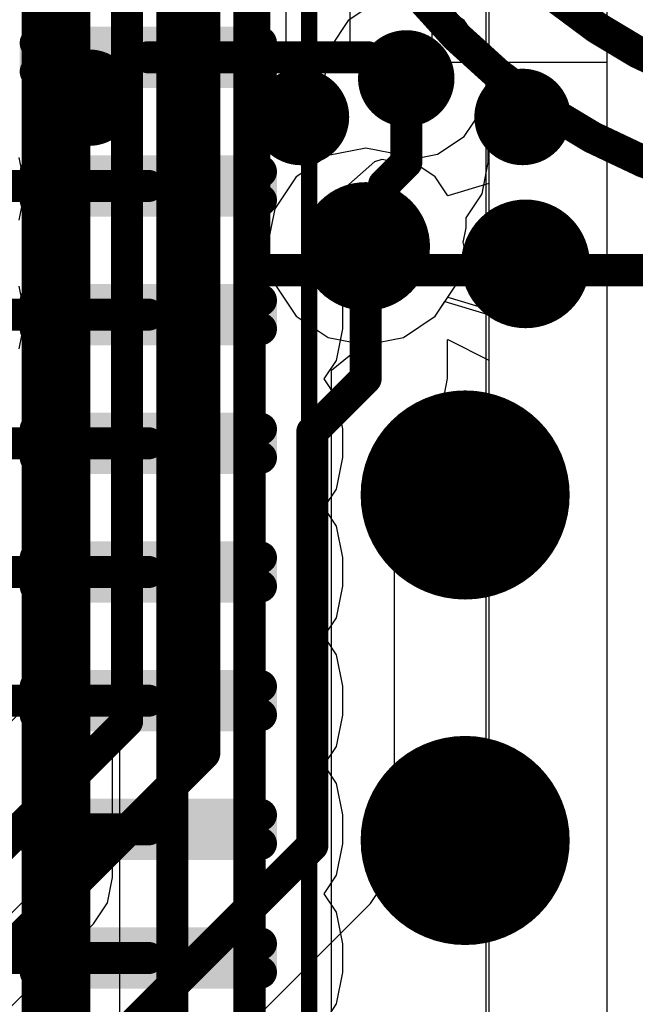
# Model space of a CAD drawing. Header units: millimetres. Extents: x -2 to 68, y -2 to 27.4.
# Tile 507 of 594: x 61.2 to 63.1, y 5.2 to 8.2. Entities that reach past the tile are written whole.
import ezdxf

# ---------------------------------------------------------------- set-up
doc = ezdxf.new("R2010")
doc.units = ezdxf.units.MM
for name, color, linetype in [('BottomLayer', 5, 'Continuous'), ('BottomPaste', 16, 'Continuous'), ('BottomSolder', 6, 'Continuous'), ('DrillGuide', 244, 'Continuous'), ('Mechanical10', 56, 'Continuous'), ('Mechanical13', 56, 'Continuous'), ('Mechanical15', 56, 'Continuous'), ('Mechanical6', 56, 'Continuous'), ('MidLayer1', 16, 'Continuous'), ('MidLayer2', 76, 'Continuous'), ('MidLayer3', 90, 'Continuous'), ('MidLayer4', 156, 'Continuous'), ('MidLayer5', 130, 'Continuous'), ('MidLayer6', 216, 'Continuous'), ('MidLayer7', 6, 'Continuous'), ('MidLayer8', 54, 'Continuous'), ('MultiLayer', 9, 'Continuous'), ('TopLayer', 1, 'Continuous'), ('ViaHoleLayer', 16, 'Continuous')]:
    doc.layers.add(name, color=color, linetype=linetype)

# ---------------------------------------------------------------- blocks, each defined once
blk = doc.blocks.new('U_FL_R_SMT_1_60__1_118')
at = {"layer": 'Mechanical13', "const_width": 0.100076}
for points in [[(1.800098, 0, 1), (-1.800098, 0, 1)], [(1.500124, 0, 1), (-1.500124, 0, 1)]]:
    blk.add_lwpolyline(points, format="xyb", close=True, dxfattribs=at)
at = {"layer": 'Mechanical15', "const_width": 0.100076}
for points in [[(1.89992, 1.999996), (-1.89992, 1.999996)], [(1.89992, 1.999996), (1.89992, -1.999996)]]:
    blk.add_lwpolyline(points, dxfattribs=at)
at = {"layer": 'Mechanical15', "const_width": 0.050038}
blk.add_lwpolyline([(1.874901, 1.999996, 1), (1.924939, 1.999996, 1)], format="xyb", close=True, dxfattribs=at)
blk.add_lwpolyline([(1.874901, 1.999996, 1), (1.924939, 1.999996, 1)], format="xyb", close=True, dxfattribs=at)
blk = doc.blocks.new('DF40C_80DP_0_4V_51__F_________1_B_291')
at = {"layer": 'BottomLayer', "const_width": 0.0504}
for points in [[(4.5302, 1.6396, 1), (4.5805, 1.6396, 1)], [(4.6195, 1.6396, 1), (4.6698, 1.6396, 1)], [(4.9302, 1.6396, 1), (4.9805, 1.6396, 1)], [(5.0195, 1.6396, 1), (5.0698, 1.6396, 1)], [(5.3302, 1.6396, 1), (5.3805, 1.6396, 1)], [(5.4195, 1.6396, 1), (5.4698, 1.6396, 1)], [(5.7302, 1.6396, 1), (5.7805, 1.6396, 1)], [(5.8195, 1.6396, 1), (5.8698, 1.6396, 1)], [(6.1302, 1.6396, 1), (6.1805, 1.6396, 1)], [(6.2195, 1.6396, 1), (6.2698, 1.6396, 1)], [(6.5302, 1.6396, 1), (6.5805, 1.6396, 1)], [(6.6195, 1.6396, 1), (6.6698, 1.6396, 1)], [(6.9302, 1.6396, 1), (6.9805, 1.6396, 1)], [(7.0195, 1.6396, 1), (7.0698, 1.6396, 1)], [(7.3302, 1.6396, 1), (7.3805, 1.6396, 1)], [(7.4195, 1.6396, 1), (7.4698, 1.6396, 1)], [(4.5302, 0.9404, 1), (4.5805, 0.9404, 1)], [(4.6195, 0.9404, 1), (4.6698, 0.9404, 1)], [(4.9302, 0.9404, 1), (4.9805, 0.9404, 1)], [(5.0195, 0.9404, 1), (5.0698, 0.9404, 1)], [(5.3302, 0.9404, 1), (5.3805, 0.9404, 1)], [(5.4195, 0.9404, 1), (5.4698, 0.9404, 1)], [(5.7302, 0.9404, 1), (5.7805, 0.9404, 1)], [(5.8195, 0.9404, 1), (5.8698, 0.9404, 1)], [(6.1302, 0.9404, 1), (6.1805, 0.9404, 1)], [(6.2195, 0.9404, 1), (6.2698, 0.9404, 1)], [(6.5302, 0.9404, 1), (6.5805, 0.9404, 1)], [(6.6195, 0.9404, 1), (6.6698, 0.9404, 1)], [(6.9302, 0.9404, 1), (6.9805, 0.9404, 1)], [(7.0195, 0.9404, 1), (7.0698, 0.9404, 1)], [(7.3302, 0.9404, 1), (7.3805, 0.9404, 1)], [(7.4195, 0.9404, 1), (7.4698, 0.9404, 1)]]:
    blk.add_lwpolyline(points, format="xyb", close=True, dxfattribs=at)
at = {"layer": 'BottomLayer'}
for points in [[(4.6446, 0.89), (4.6446, 1.69), (4.5554, 0.89), (4.5554, 1.69)], [(5.0446, 0.89), (5.0446, 1.69), (4.9554, 0.89), (4.9554, 1.69)], [(5.4446, 0.89), (5.4446, 1.69), (5.3554, 0.89), (5.3554, 1.69)], [(5.8446, 0.89), (5.8446, 1.69), (5.7554, 0.89), (5.7554, 1.69)], [(6.2446, 0.89), (6.2446, 1.69), (6.1554, 0.89), (6.1554, 1.69)], [(6.6447, 0.89), (6.6447, 1.69), (6.5554, 0.89), (6.5554, 1.69)], [(7.0446, 0.89), (7.0446, 1.69), (6.9554, 0.89), (6.9554, 1.69)], [(7.4446, 0.89), (7.4446, 1.69), (7.3554, 0.89), (7.3554, 1.69)], [(4.695, 0.9404), (4.695, 1.6396), (4.505, 0.9404), (4.505, 1.6396)], [(5.095, 0.9404), (5.095, 1.6396), (4.905, 0.9404), (4.905, 1.6396)], [(5.495, 0.9404), (5.495, 1.6396), (5.305, 0.9404), (5.305, 1.6396)], [(5.895, 0.9404), (5.895, 1.6396), (5.705, 0.9404), (5.705, 1.6396)], [(6.295, 0.9404), (6.295, 1.6396), (6.105, 0.9404), (6.105, 1.6396)], [(6.695, 0.9404), (6.695, 1.6396), (6.505, 0.9404), (6.505, 1.6396)], [(7.095, 0.9404), (7.095, 1.6396), (6.905, 0.9404), (6.905, 1.6396)], [(7.495, 0.9404), (7.495, 1.6396), (7.305, 0.9404), (7.305, 1.6396)]]:
    blk.add_solid(points, dxfattribs=at)
at = {"layer": 'BottomPaste', "const_width": 0.0504}
for points in [[(4.5302, 1.6396, 1), (4.5805, 1.6396, 1)], [(4.6195, 1.6396, 1), (4.6698, 1.6396, 1)], [(4.9302, 1.6396, 1), (4.9805, 1.6396, 1)], [(5.0195, 1.6396, 1), (5.0698, 1.6396, 1)], [(5.3302, 1.6396, 1), (5.3805, 1.6396, 1)], [(5.4195, 1.6396, 1), (5.4698, 1.6396, 1)], [(5.7302, 1.6396, 1), (5.7805, 1.6396, 1)], [(5.8195, 1.6396, 1), (5.8698, 1.6396, 1)], [(6.1302, 1.6396, 1), (6.1805, 1.6396, 1)], [(6.2195, 1.6396, 1), (6.2698, 1.6396, 1)], [(6.5302, 1.6396, 1), (6.5805, 1.6396, 1)], [(6.6195, 1.6396, 1), (6.6698, 1.6396, 1)], [(6.9302, 1.6396, 1), (6.9805, 1.6396, 1)], [(7.0195, 1.6396, 1), (7.0698, 1.6396, 1)], [(7.3302, 1.6396, 1), (7.3805, 1.6396, 1)], [(7.4195, 1.6396, 1), (7.4698, 1.6396, 1)], [(4.5302, 0.9404, 1), (4.5805, 0.9404, 1)], [(4.6195, 0.9404, 1), (4.6698, 0.9404, 1)], [(4.9302, 0.9404, 1), (4.9805, 0.9404, 1)], [(5.0195, 0.9404, 1), (5.0698, 0.9404, 1)], [(5.3302, 0.9404, 1), (5.3805, 0.9404, 1)], [(5.4195, 0.9404, 1), (5.4698, 0.9404, 1)], [(5.7302, 0.9404, 1), (5.7805, 0.9404, 1)], [(5.8195, 0.9404, 1), (5.8698, 0.9404, 1)], [(6.1302, 0.9404, 1), (6.1805, 0.9404, 1)], [(6.2195, 0.9404, 1), (6.2698, 0.9404, 1)], [(6.5302, 0.9404, 1), (6.5805, 0.9404, 1)], [(6.6195, 0.9404, 1), (6.6698, 0.9404, 1)], [(6.9302, 0.9404, 1), (6.9805, 0.9404, 1)], [(7.0195, 0.9404, 1), (7.0698, 0.9404, 1)], [(7.3302, 0.9404, 1), (7.3805, 0.9404, 1)], [(7.4195, 0.9404, 1), (7.4698, 0.9404, 1)]]:
    blk.add_lwpolyline(points, format="xyb", close=True, dxfattribs=at)
at = {"layer": 'BottomPaste'}
for points in [[(4.6446, 0.89), (4.6446, 1.69), (4.5554, 0.89), (4.5554, 1.69)], [(5.0446, 0.89), (5.0446, 1.69), (4.9554, 0.89), (4.9554, 1.69)], [(5.4446, 0.89), (5.4446, 1.69), (5.3554, 0.89), (5.3554, 1.69)], [(5.8446, 0.89), (5.8446, 1.69), (5.7554, 0.89), (5.7554, 1.69)], [(6.2446, 0.89), (6.2446, 1.69), (6.1554, 0.89), (6.1554, 1.69)], [(6.6447, 0.89), (6.6447, 1.69), (6.5554, 0.89), (6.5554, 1.69)], [(7.0446, 0.89), (7.0446, 1.69), (6.9554, 0.89), (6.9554, 1.69)], [(7.4446, 0.89), (7.4446, 1.69), (7.3554, 0.89), (7.3554, 1.69)], [(4.695, 0.9404), (4.695, 1.6396), (4.505, 0.9404), (4.505, 1.6396)], [(5.095, 0.9404), (5.095, 1.6396), (4.905, 0.9404), (4.905, 1.6396)], [(5.495, 0.9404), (5.495, 1.6396), (5.305, 0.9404), (5.305, 1.6396)], [(5.895, 0.9404), (5.895, 1.6396), (5.705, 0.9404), (5.705, 1.6396)], [(6.295, 0.9404), (6.295, 1.6396), (6.105, 0.9404), (6.105, 1.6396)], [(6.695, 0.9404), (6.695, 1.6396), (6.505, 0.9404), (6.505, 1.6396)], [(7.095, 0.9404), (7.095, 1.6396), (6.905, 0.9404), (6.905, 1.6396)], [(7.495, 0.9404), (7.495, 1.6396), (7.305, 0.9404), (7.305, 1.6396)]]:
    blk.add_solid(points, dxfattribs=at)
at = {"layer": 'BottomSolder', "const_width": 0.0504}
for points in [[(4.5302, 1.6396, 1), (4.5805, 1.6396, 1)], [(4.6195, 1.6396, 1), (4.6698, 1.6396, 1)], [(4.9302, 1.6396, 1), (4.9805, 1.6396, 1)], [(5.0195, 1.6396, 1), (5.0698, 1.6396, 1)], [(5.3302, 1.6396, 1), (5.3805, 1.6396, 1)], [(5.4195, 1.6396, 1), (5.4698, 1.6396, 1)], [(5.7302, 1.6396, 1), (5.7805, 1.6396, 1)], [(5.8195, 1.6396, 1), (5.8698, 1.6396, 1)], [(6.1302, 1.6396, 1), (6.1805, 1.6396, 1)], [(6.2195, 1.6396, 1), (6.2698, 1.6396, 1)], [(6.5302, 1.6396, 1), (6.5805, 1.6396, 1)], [(6.6195, 1.6396, 1), (6.6698, 1.6396, 1)], [(6.9302, 1.6396, 1), (6.9805, 1.6396, 1)], [(7.0195, 1.6396, 1), (7.0698, 1.6396, 1)], [(7.3302, 1.6396, 1), (7.3805, 1.6396, 1)], [(7.4195, 1.6396, 1), (7.4698, 1.6396, 1)], [(4.5302, 0.9404, 1), (4.5805, 0.9404, 1)], [(4.6195, 0.9404, 1), (4.6698, 0.9404, 1)], [(4.9302, 0.9404, 1), (4.9805, 0.9404, 1)], [(5.0195, 0.9404, 1), (5.0698, 0.9404, 1)], [(5.3302, 0.9404, 1), (5.3805, 0.9404, 1)], [(5.4195, 0.9404, 1), (5.4698, 0.9404, 1)], [(5.7302, 0.9404, 1), (5.7805, 0.9404, 1)], [(5.8195, 0.9404, 1), (5.8698, 0.9404, 1)], [(6.1302, 0.9404, 1), (6.1805, 0.9404, 1)], [(6.2195, 0.9404, 1), (6.2698, 0.9404, 1)], [(6.5302, 0.9404, 1), (6.5805, 0.9404, 1)], [(6.6195, 0.9404, 1), (6.6698, 0.9404, 1)], [(6.9302, 0.9404, 1), (6.9805, 0.9404, 1)], [(7.0195, 0.9404, 1), (7.0698, 0.9404, 1)], [(7.3302, 0.9404, 1), (7.3805, 0.9404, 1)], [(7.4195, 0.9404, 1), (7.4698, 0.9404, 1)]]:
    blk.add_lwpolyline(points, format="xyb", close=True, dxfattribs=at)
at = {"layer": 'BottomSolder'}
for points in [[(4.6446, 0.89), (4.6446, 1.69), (4.5554, 0.89), (4.5554, 1.69)], [(5.0446, 0.89), (5.0446, 1.69), (4.9554, 0.89), (4.9554, 1.69)], [(5.4446, 0.89), (5.4446, 1.69), (5.3554, 0.89), (5.3554, 1.69)], [(5.8446, 0.89), (5.8446, 1.69), (5.7554, 0.89), (5.7554, 1.69)], [(6.2446, 0.89), (6.2446, 1.69), (6.1554, 0.89), (6.1554, 1.69)], [(6.6447, 0.89), (6.6447, 1.69), (6.5554, 0.89), (6.5554, 1.69)], [(7.0446, 0.89), (7.0446, 1.69), (6.9554, 0.89), (6.9554, 1.69)], [(7.4446, 0.89), (7.4446, 1.69), (7.3554, 0.89), (7.3554, 1.69)], [(4.695, 0.9404), (4.695, 1.6396), (4.505, 0.9404), (4.505, 1.6396)], [(5.095, 0.9404), (5.095, 1.6396), (4.905, 0.9404), (4.905, 1.6396)], [(5.495, 0.9404), (5.495, 1.6396), (5.305, 0.9404), (5.305, 1.6396)], [(5.895, 0.9404), (5.895, 1.6396), (5.705, 0.9404), (5.705, 1.6396)], [(6.295, 0.9404), (6.295, 1.6396), (6.105, 0.9404), (6.105, 1.6396)], [(6.695, 0.9404), (6.695, 1.6396), (6.505, 0.9404), (6.505, 1.6396)], [(7.095, 0.9404), (7.095, 1.6396), (6.905, 0.9404), (6.905, 1.6396)], [(7.495, 0.9404), (7.495, 1.6396), (7.305, 0.9404), (7.305, 1.6396)]]:
    blk.add_solid(points, dxfattribs=at)
at = {"layer": 'Mechanical10', "const_width": 0.12}
blk.add_lwpolyline([(8.86, 1.03), (-8.86, 1.03)], dxfattribs=at)
at = {"layer": 'Mechanical6', "const_width": 0.05}
blk.add_lwpolyline([(8.395, 1.79), (-8.395, 1.79)], dxfattribs=at)

msp = doc.modelspace()

# ---------------------------------------------------------------- linework, layer by layer
at = {"layer": 'BottomLayer'}
for p, q in [((62.5971, 8.2144), (62.5144, 8.2697)), ((62.6524, 8.1317), (62.5971, 8.2144)), ((62.6718, 8.0342), (62.6524, 8.1317)), ((62.6524, 7.9367), (62.6718, 8.0342)), ((62.5971, 7.854), (62.6524, 7.9367)), ((62.5144, 7.7987), (62.5971, 7.854)), ((62.2199, 7.6878), (62.3191, 7.7763)), ((62.3191, 7.7763), (62.3417, 7.7835)), ((62.3417, 7.7835), (62.3627, 7.7793)), ((62.3627, 7.7793), (62.4169, 7.7793)), ((62.4169, 7.7793), (62.5144, 7.7987)), ((62.2199, 7.6554), (62.2199, 7.6878)), ((62.2005, 7.5577), (62.2199, 7.6554)), ((62.1619, 7.5), (62.2005, 7.5577)), ((62.2005, 7.4423), (62.1619, 7.5)), ((62.2199, 7.3446), (62.2005, 7.4423)), ((62.2199, 7.2554), (62.2199, 7.3446)), ((62.2005, 7.1577), (62.2199, 7.2554)), ((62.1619, 7.1), (62.2005, 7.1577)), ((62.2005, 7.0423), (62.1619, 7.1)), ((62.2199, 6.9446), (62.2005, 7.0423)), ((62.2199, 6.8554), (62.2199, 6.9446)), ((62.2005, 6.7577), (62.2199, 6.8554)), ((62.1619, 6.7), (62.2005, 6.7577)), ((62.2005, 6.6423), (62.1619, 6.7)), ((62.2199, 6.5446), (62.2005, 6.6423)), ((62.2199, 6.4554), (62.2199, 6.5446)), ((62.2005, 6.3577), (62.2199, 6.4554)), ((62.1619, 6.3), (62.2005, 6.3577)), ((62.2005, 6.2423), (62.1619, 6.3)), ((62.2199, 6.1446), (62.2005, 6.2423)), ((62.2199, 6.0553), (62.2199, 6.1446)), ((62.2005, 5.9577), (62.2199, 6.0553)), ((62.1619, 5.9), (62.2005, 5.9577)), ((62.2005, 5.8423), (62.1619, 5.9)), ((62.2199, 5.7446), (62.2005, 5.8423)), ((62.2199, 5.6554), (62.2199, 5.7446)), ((62.2005, 5.5577), (62.2199, 5.6554)), ((62.1619, 5.5), (62.2005, 5.5577)), ((62.2005, 5.4423), (62.1619, 5.5)), ((62.2199, 5.3446), (62.2005, 5.4423)), ((62.2199, 5.2554), (62.2199, 5.3446)), ((62.2005, 5.1577), (62.2199, 5.2554)), ((62.175, 5.1195), (62.2005, 5.1577))]:
    msp.add_line(p, q, dxfattribs=at)
for points, const_width in [([(62.3419, 8.0342, 1), (62.4919, 8.0342, 1)], 0.15), ([(61.59, 8.1, 1), (61.64, 8.1, 1)], 0.05), ([(62.2719, 8.1, 1), (62.3219, 8.1, 1)], 0.05), ([(62.2719, 8.1, 1), (62.3219, 8.1, 1)], 0.05), ([(62.3377, 8.0342, 1), (62.3877, 8.0342, 1)], 0.05), ([(62.3377, 8.0342, 1), (62.3877, 8.0342, 1)], 0.05), ([(62.3919, 8.0342, 1), (62.4419, 8.0342, 1)], 0.05), ([(61.59, 7.7, 1), (61.64, 7.7, 1)], 0.05), ([(61.59, 7.3, 1), (61.64, 7.3, 1)], 0.05), ([(62.4375, 6.7394, 1), (62.7625, 6.7394, 1)], 0.325), ([(61.59, 6.9, 1), (61.64, 6.9, 1)], 0.05), ([(61.59, 6.5, 1), (61.64, 6.5, 1)], 0.05), ([(61.59, 6.1, 1), (61.64, 6.1, 1)], 0.05), ([(62.4375, 5.6654, 1), (62.7625, 5.6654, 1)], 0.325), ([(61.59, 5.7, 1), (61.64, 5.7, 1)], 0.05), ([(61.59, 5.3, 1), (61.64, 5.3, 1)], 0.05)]:
    msp.add_lwpolyline(points, format="xyb", close=True, dxfattribs=dict(at, const_width=const_width))
at = {"layer": 'BottomLayer', "const_width": 0.1}
for points in [[(61.615, 8.1), (62.2969, 8.1)], [(62.2969, 8.1), (62.3627, 8.0342)], [(62.3627, 8.0342), (62.4169, 8.0342)], [(60.987, 7.7), (61.615, 7.7)], [(60.987, 7.3), (61.615, 7.3)], [(61.025, 6.9), (61.615, 6.9)], [(61.1257, 6.5), (61.615, 6.5)], [(61.165, 6.1), (61.615, 6.1)], [(61.165, 5.7), (61.615, 5.7)], [(61.1062, 5.3), (61.615, 5.3)]]:
    msp.add_lwpolyline(points, dxfattribs=at)
at = {"layer": 'DrillGuide'}
for points, const_width in [([(62.3919, 8.0342, 1), (62.4419, 8.0342, 1)], 0.05), ([(61.4045, 7.9744, 1), (61.4545, 7.9744, 1)], 0.05), ([(62.0645, 7.9144, 1), (62.1145, 7.9144, 1)], 0.05), ([(62.7535, 7.9145, 1), (62.8035, 7.9145, 1)], 0.05), ([(62.2407, 7.5119, 1), (62.3407, 7.5119, 1)], 0.1), ([(62.7378, 7.4578, 1), (62.8378, 7.4578, 1)], 0.1), ([(62.525, 6.7394, 1), (62.675, 6.7394, 1)], 0.15), ([(62.525, 5.6654, 1), (62.675, 5.6654, 1)], 0.15)]:
    msp.add_lwpolyline(points, format="xyb", close=True, dxfattribs=dict(at, const_width=const_width))
at = {"layer": 'MidLayer1'}
for p, q in [((62.6734, 12.6584), (62.6734, 3.9448)), ((62.6734, 11.1195), (62.6734, 7.7078)), ((62.2907, 7.8178), (62.1737, 7.7945)), ((62.4078, 7.7945), (62.2907, 7.8178)), ((62.1737, 7.7945), (62.0745, 7.7282)), ((62.507, 7.7282), (62.4078, 7.7945)), ((62.0745, 7.7282), (62.0081, 7.629)), ((62.5464, 7.6692), (62.507, 7.7282)), ((62.6734, 7.7078), (62.5464, 7.6692)), ((62.0081, 7.629), (61.9849, 7.5119)), ((61.9849, 7.5119), (62.0081, 7.3949)), ((62.0081, 7.3949), (62.0745, 7.2956)), ((62.507, 7.2956), (62.5464, 7.3546)), ((62.5464, 7.3546), (62.6734, 7.3161)), ((62.6734, 7.3161), (62.6734, 3.9448)), ((62.0745, 7.2956), (62.1737, 7.2293)), ((62.4078, 7.2293), (62.507, 7.2956)), ((62.1737, 7.2293), (62.2907, 7.206)), ((62.2907, 7.206), (62.4078, 7.2293))]:
    msp.add_line(p, q, dxfattribs=at)
for points, const_width in [([(61.3545, 7.9744, 1), (61.5045, 7.9744, 1)], 0.15), ([(62.0145, 7.9144, 1), (62.1645, 7.9144, 1)], 0.15), ([(62.7035, 7.9145, 1), (62.8535, 7.9145, 1)], 0.15), ([(62.1907, 7.5119, 1), (62.3907, 7.5119, 1)], 0.2), ([(62.6878, 7.4578, 1), (62.8878, 7.4578, 1)], 0.2), ([(62.4375, 6.7394, 1), (62.7625, 6.7394, 1)], 0.325), ([(62.4375, 5.6654, 1), (62.7625, 5.6654, 1)], 0.325)]:
    msp.add_lwpolyline(points, format="xyb", close=True, dxfattribs=dict(at, const_width=const_width))
at = {"layer": 'MidLayer2'}
for p, q in [((62.6734, 12.6584), (62.6734, 3.9448)), ((62.6734, 11.1195), (62.6734, 7.7078)), ((62.0435, 7.8602), (62.0435, 10.9862)), ((61.2937, 9.2592), (61.2937, 6.1406)), ((62.1705, 7.7923), (62.0435, 7.8602)), ((62.2907, 7.8178), (62.1737, 7.7945)), ((62.4078, 7.7945), (62.2907, 7.8178)), ((62.1737, 7.7945), (62.1705, 7.7923)), ((62.507, 7.7282), (62.4078, 7.7945)), ((62.5464, 7.6692), (62.507, 7.7282)), ((62.6734, 7.7078), (62.5464, 7.6692)), ((62.5456, 7.2221), (62.5464, 7.2227)), ((62.5456, 7.1019), (62.5456, 7.2221)), ((62.5464, 7.2227), (62.6734, 7.1588)), ((62.6734, 7.1588), (62.6734, 3.9448)), ((62.5262, 7.0043), (62.5456, 7.1019)), ((62.471, 6.9216), (62.5262, 7.0043)), ((62.3799, 6.8306), (62.471, 6.9216)), ((62.3799, 5.65), (62.3799, 6.8306)), ((61.2937, 6.1406), (60.9967, 5.8436)), ((62.3605, 5.5525), (62.3799, 5.65)), ((62.3052, 5.4698), (62.3605, 5.5525)), ((60.9552, 4.1198), (62.3052, 5.4698))]:
    msp.add_line(p, q, dxfattribs=at)
at = {"layer": 'MidLayer2', "const_width": 0.1}
for points in [[(61.7886, 5.9356), (61.7886, 14.0017)], [(61.5486, 6.035), (61.5486, 13.9023)], [(62.2907, 7.1019), (62.2907, 7.5119)], [(62.125, 6.9361), (62.2907, 7.1019)], [(62.125, 5.65), (62.125, 6.9361)], [(60.7202, 5.2066), (61.5486, 6.035)], [(60.8596, 5.0066), (61.7886, 5.9356)], [(60.775, 4.3), (62.125, 5.65)]]:
    msp.add_lwpolyline(points, dxfattribs=at)
at = {"layer": 'MidLayer2'}
for points, const_width in [([(62.1907, 7.5119, 1), (62.3907, 7.5119, 1)], 0.2), ([(62.6878, 7.4578, 1), (62.8878, 7.4578, 1)], 0.2), ([(62.2657, 7.5119, 1), (62.3157, 7.5119, 1)], 0.05), ([(62.2657, 7.1019, 1), (62.3157, 7.1019, 1)], 0.05), ([(62.2657, 7.1019, 1), (62.3157, 7.1019, 1)], 0.05), ([(62.4375, 6.7394, 1), (62.7625, 6.7394, 1)], 0.325), ([(62.1, 6.9361, 1), (62.15, 6.9361, 1)], 0.05), ([(62.1, 6.9361, 1), (62.15, 6.9361, 1)], 0.05), ([(61.5236, 6.035, 1), (61.5736, 6.035, 1)], 0.05), ([(61.5236, 6.035, 1), (61.5736, 6.035, 1)], 0.05), ([(61.7636, 5.9356, 1), (61.8136, 5.9356, 1)], 0.05), ([(61.7636, 5.9356, 1), (61.8136, 5.9356, 1)], 0.05), ([(62.4375, 5.6654, 1), (62.7625, 5.6654, 1)], 0.325), ([(62.1, 5.65, 1), (62.15, 5.65, 1)], 0.05), ([(62.1, 5.65, 1), (62.15, 5.65, 1)], 0.05)]:
    msp.add_lwpolyline(points, format="xyb", close=True, dxfattribs=dict(at, const_width=const_width))
at = {"layer": 'MidLayer3'}
for p, q in [((62.6641, 12.6584), (62.6641, 3.9448)), ((62.507, 7.2956), (62.5371, 7.3406)), ((62.5371, 7.3406), (62.6641, 7.3021)), ((62.4078, 7.2293), (62.507, 7.2956)), ((62.6641, 7.3021), (62.6641, 3.9448)), ((62.2907, 7.206), (62.4078, 7.2293)), ((62.1844, 7.1271), (62.2826, 7.2076)), ((62.2826, 7.2076), (62.2907, 7.206)), ((62.1844, 3.511), (62.1844, 7.1271))]:
    msp.add_line(p, q, dxfattribs=at)
at = {"layer": 'MidLayer3', "const_width": 0.1}
for points in [[(61.385, 4.4827), (61.385, 14.5777)], [(61.6896, 3.5539), (61.6896, 14.2542)], [(61.9295, 3.511), (61.9295, 14.1548)]]:
    msp.add_lwpolyline(points, dxfattribs=at)
at = {"layer": 'MidLayer3'}
for points, const_width in [([(62.1907, 7.5119, 1), (62.3907, 7.5119, 1)], 0.2), ([(62.6878, 7.4578, 1), (62.8878, 7.4578, 1)], 0.2), ([(62.4375, 6.7394, 1), (62.7625, 6.7394, 1)], 0.325), ([(62.4375, 5.6654, 1), (62.7625, 5.6654, 1)], 0.325)]:
    msp.add_lwpolyline(points, format="xyb", close=True, dxfattribs=dict(at, const_width=const_width))
at = {"layer": 'MidLayer4'}
for p, q in [((62.3193, 8.2697), (62.2366, 8.2144)), ((62.5971, 8.2144), (62.5144, 8.2697)), ((62.2366, 8.2144), (62.1814, 8.1317)), ((62.6524, 8.1317), (62.5971, 8.2144)), ((62.1814, 8.1317), (62.162, 8.0342)), ((62.6718, 8.0342), (62.6524, 8.1317)), ((62.162, 8.0342), (62.162, 7.8754)), ((62.6718, 7.7727), (62.6718, 8.0342)), ((62.162, 7.8754), (62.1126, 7.8015)), ((61.2329, 7.691), (61.2135, 7.7885)), ((62.1126, 7.8015), (62.1017, 7.7464)), ((62.1017, 7.7464), (62.0745, 7.7282)), ((62.6524, 7.6752), (62.6718, 7.7727)), ((62.0745, 7.7282), (62.0081, 7.629)), ((61.2135, 7.5935), (61.2329, 7.691)), ((62.603, 7.6014), (62.6524, 7.6752)), ((62.0081, 7.629), (61.9849, 7.5119)), ((62.603, 7.5693), (62.603, 7.6014)), ((62.5941, 7.5245), (62.603, 7.5693)), ((61.9849, 7.5119), (62.0081, 7.3949)), ((62.5733, 7.3949), (62.5966, 7.5119)), ((62.5966, 7.5119), (62.5941, 7.5245)), ((61.2329, 7.291), (61.2135, 7.3885)), ((62.0081, 7.3949), (62.0745, 7.2956)), ((62.507, 7.2956), (62.5733, 7.3949)), ((61.2135, 7.1935), (61.2329, 7.291)), ((62.0745, 7.2956), (62.1737, 7.2293)), ((62.4078, 7.2293), (62.507, 7.2956)), ((62.1737, 7.2293), (62.2907, 7.206)), ((62.2907, 7.206), (62.4078, 7.2293))]:
    msp.add_line(p, q, dxfattribs=at)
for points, const_width in [([(62.3419, 8.0342, 1), (62.4919, 8.0342, 1)], 0.15), ([(62.3919, 8.0342, 1), (62.4419, 8.0342, 1)], 0.05), ([(62.3919, 7.7727, 1), (62.4419, 7.7727, 1)], 0.05), ([(62.3919, 7.7727, 1), (62.4419, 7.7727, 1)], 0.05), ([(62.3231, 7.704, 1), (62.3731, 7.704, 1)], 0.05), ([(62.3231, 7.704, 1), (62.3731, 7.704, 1)], 0.05), ([(62.1907, 7.5119, 1), (62.3907, 7.5119, 1)], 0.2), ([(62.6878, 7.4578, 1), (62.8878, 7.4578, 1)], 0.2), ([(62.3231, 7.5693, 1), (62.3731, 7.5693, 1)], 0.05), ([(62.3231, 7.5693, 1), (62.3731, 7.5693, 1)], 0.05), ([(62.2657, 7.5119, 1), (62.3157, 7.5119, 1)], 0.05), ([(62.4375, 6.7394, 1), (62.7625, 6.7394, 1)], 0.325), ([(62.4375, 5.6654, 1), (62.7625, 5.6654, 1)], 0.325)]:
    msp.add_lwpolyline(points, format="xyb", close=True, dxfattribs=dict(at, const_width=const_width))
at = {"layer": 'MidLayer4', "const_width": 0.1}
for points in [[(62.4169, 7.7727), (62.4169, 8.0342)], [(62.3481, 7.704), (62.4169, 7.7727)], [(62.3481, 7.5693), (62.3481, 7.704)], [(62.2907, 7.5119), (62.3481, 7.5693)]]:
    msp.add_lwpolyline(points, dxfattribs=at)
at = {"layer": 'MidLayer5'}
for p, q in [((62.6734, 12.6584), (62.6734, 3.9448)), ((62.6734, 11.1195), (62.6734, 7.7078)), ((62.2907, 7.8178), (62.1737, 7.7945)), ((62.4078, 7.7945), (62.2907, 7.8178)), ((62.1737, 7.7945), (62.0745, 7.7282)), ((62.507, 7.7282), (62.4078, 7.7945)), ((62.0745, 7.7282), (62.0081, 7.629)), ((62.5464, 7.6692), (62.507, 7.7282)), ((62.6734, 7.7078), (62.5464, 7.6692)), ((62.0081, 7.629), (61.9849, 7.5119)), ((61.9849, 7.5119), (62.0081, 7.3949)), ((62.0081, 7.3949), (62.0745, 7.2956)), ((62.507, 7.2956), (62.5464, 7.3546)), ((62.5464, 7.3546), (62.6734, 7.3161)), ((62.6734, 7.3161), (62.6734, 3.9448)), ((62.0745, 7.2956), (62.1737, 7.2293)), ((62.4078, 7.2293), (62.507, 7.2956)), ((62.1737, 7.2293), (62.2907, 7.206)), ((62.2907, 7.206), (62.4078, 7.2293))]:
    msp.add_line(p, q, dxfattribs=at)
for points, const_width in [([(62.1907, 7.5119, 1), (62.3907, 7.5119, 1)], 0.2), ([(62.6878, 7.4578, 1), (62.8878, 7.4578, 1)], 0.2), ([(62.4375, 6.7394, 1), (62.7625, 6.7394, 1)], 0.325), ([(62.4375, 5.6654, 1), (62.7625, 5.6654, 1)], 0.325)]:
    msp.add_lwpolyline(points, format="xyb", close=True, dxfattribs=dict(at, const_width=const_width))
at = {"layer": 'MidLayer6'}
for p, q in [((62.6734, 12.6584), (62.6734, 3.9448)), ((62.6734, 11.1195), (62.6734, 7.7078)), ((61.526, 3.5797), (61.526, 11.0088)), ((62.2907, 7.8178), (62.1737, 7.7945)), ((62.4078, 7.7945), (62.2907, 7.8178)), ((62.1737, 7.7945), (62.0745, 7.7282)), ((62.507, 7.7282), (62.4078, 7.7945)), ((62.0745, 7.7282), (62.0081, 7.629)), ((62.5464, 7.6692), (62.507, 7.7282)), ((62.6734, 7.7078), (62.5464, 7.6692)), ((62.0081, 7.629), (61.9849, 7.5119)), ((61.9849, 7.5119), (62.0081, 7.3949)), ((62.0081, 7.3949), (62.0745, 7.2956)), ((62.507, 7.2956), (62.5464, 7.3546)), ((62.5464, 7.3546), (62.6734, 7.3161)), ((62.6734, 7.3161), (62.6734, 3.9448)), ((62.0745, 7.2956), (62.1737, 7.2293)), ((62.4078, 7.2293), (62.507, 7.2956)), ((62.1737, 7.2293), (62.2907, 7.206)), ((62.2907, 7.206), (62.4078, 7.2293))]:
    msp.add_line(p, q, dxfattribs=at)
at = {"layer": 'MidLayer6', "const_width": 0.1}
msp.add_lwpolyline([(61.2711, 3.5797), (61.2711, 11.0088)], dxfattribs=at)
at = {"layer": 'MidLayer6'}
for points, const_width in [([(62.1907, 7.5119, 1), (62.3907, 7.5119, 1)], 0.2), ([(62.6878, 7.4578, 1), (62.8878, 7.4578, 1)], 0.2), ([(62.4375, 6.7394, 1), (62.7625, 6.7394, 1)], 0.325), ([(62.4375, 5.6654, 1), (62.7625, 5.6654, 1)], 0.325)]:
    msp.add_lwpolyline(points, format="xyb", close=True, dxfattribs=dict(at, const_width=const_width))
at = {"layer": 'MidLayer7'}
for p, q in [((61.3, 16.2), (61.3, 5.55)), ((61.5039, 5.55), (61.5039, 16.2)), ((61.5039, 5.55), (61.5039, 16.2)), ((62.6734, 12.6584), (62.6734, 3.9448)), ((62.6734, 11.1195), (62.6734, 7.7078)), ((62.6734, 11.1195), (62.6734, 7.7078)), ((62.2907, 7.8178), (62.1737, 7.7945)), ((62.2907, 7.8178), (62.1737, 7.7945)), ((62.4078, 7.7945), (62.2907, 7.8178)), ((62.4078, 7.7945), (62.2907, 7.8178)), ((62.1737, 7.7945), (62.0745, 7.7282)), ((62.1737, 7.7945), (62.0745, 7.7282)), ((62.507, 7.7282), (62.4078, 7.7945)), ((62.507, 7.7282), (62.4078, 7.7945)), ((62.0745, 7.7282), (62.0081, 7.629)), ((62.0745, 7.7282), (62.0081, 7.629)), ((62.5464, 7.6692), (62.507, 7.7282)), ((62.5464, 7.6692), (62.507, 7.7282)), ((62.6734, 7.7078), (62.5464, 7.6692)), ((62.6734, 7.7078), (62.5464, 7.6692)), ((62.0081, 7.629), (61.9849, 7.5119)), ((62.0081, 7.629), (61.9849, 7.5119)), ((61.9849, 7.5119), (62.0081, 7.3949)), ((61.9849, 7.5119), (62.0081, 7.3949)), ((62.0081, 7.3949), (62.0745, 7.2956)), ((62.0081, 7.3949), (62.0745, 7.2956)), ((62.507, 7.2956), (62.5464, 7.3546)), ((62.507, 7.2956), (62.5464, 7.3546)), ((62.5464, 7.3546), (62.6734, 7.3161)), ((62.5464, 7.3546), (62.6734, 7.3161)), ((62.6734, 7.3161), (62.6734, 3.9448)), ((62.6734, 7.3161), (62.6734, 3.9448)), ((62.0745, 7.2956), (62.1737, 7.2293)), ((62.0745, 7.2956), (62.1737, 7.2293)), ((62.4078, 7.2293), (62.507, 7.2956)), ((62.4078, 7.2293), (62.507, 7.2956)), ((62.1737, 7.2293), (62.2907, 7.206)), ((62.1737, 7.2293), (62.2907, 7.206)), ((62.2907, 7.206), (62.4078, 7.2293)), ((62.2907, 7.206), (62.4078, 7.2293)), ((61.3, 5.55), (59.4071, 3.6571)), ((61.4884, 5.472), (61.5039, 5.55)), ((61.4884, 5.472), (61.5039, 5.55)), ((61.4442, 5.4058), (61.4884, 5.472)), ((61.4442, 5.4058), (61.4884, 5.472)), ((59.5513, 3.5129), (61.4442, 5.4058)), ((59.5513, 3.5129), (61.4442, 5.4058))]:
    msp.add_line(p, q, dxfattribs=at)
for points, const_width in [([(62.1907, 7.5119, 1), (62.3907, 7.5119, 1)], 0.2), ([(62.6878, 7.4578, 1), (62.8878, 7.4578, 1)], 0.2), ([(62.4375, 6.7394, 1), (62.7625, 6.7394, 1)], 0.325), ([(62.4375, 5.6654, 1), (62.7625, 5.6654, 1)], 0.325)]:
    msp.add_lwpolyline(points, format="xyb", close=True, dxfattribs=dict(at, const_width=const_width))
at = {"layer": 'MidLayer8'}
for p, q in [((62.6734, 12.6584), (62.6734, 3.9448)), ((62.6734, 11.1195), (62.6734, 7.7078)), ((62.2907, 7.8178), (62.1737, 7.7945)), ((62.4078, 7.7945), (62.2907, 7.8178)), ((62.1737, 7.7945), (62.0745, 7.7282)), ((62.507, 7.7282), (62.4078, 7.7945)), ((62.0745, 7.7282), (62.0081, 7.629)), ((62.5464, 7.6692), (62.507, 7.7282)), ((62.6734, 7.7078), (62.5464, 7.6692)), ((62.0081, 7.629), (61.9849, 7.5119)), ((61.9849, 7.5119), (62.0081, 7.3949)), ((62.0081, 7.3949), (62.0745, 7.2956)), ((62.507, 7.2956), (62.5464, 7.3546)), ((62.5464, 7.3546), (62.6734, 7.3161)), ((62.6734, 7.3161), (62.6734, 3.9448)), ((62.0745, 7.2956), (62.1737, 7.2293)), ((62.4078, 7.2293), (62.507, 7.2956)), ((62.1737, 7.2293), (62.2907, 7.206)), ((62.2907, 7.206), (62.4078, 7.2293))]:
    msp.add_line(p, q, dxfattribs=at)
for points, const_width in [([(62.1907, 7.5119, 1), (62.3907, 7.5119, 1)], 0.2), ([(62.6878, 7.4578, 1), (62.8878, 7.4578, 1)], 0.2), ([(62.4375, 6.7394, 1), (62.7625, 6.7394, 1)], 0.325), ([(62.4375, 5.6654, 1), (62.7625, 5.6654, 1)], 0.325)]:
    msp.add_lwpolyline(points, format="xyb", close=True, dxfattribs=dict(at, const_width=const_width))
at = {"layer": 'MultiLayer'}
for points, const_width in [([(62.3419, 8.0342, 1), (62.4919, 8.0342, 1)], 0.15), ([(61.3545, 7.9744, 1), (61.5045, 7.9744, 1)], 0.15), ([(62.0145, 7.9144, 1), (62.1645, 7.9144, 1)], 0.15), ([(62.7035, 7.9145, 1), (62.8535, 7.9145, 1)], 0.15), ([(62.1907, 7.5119, 1), (62.3907, 7.5119, 1)], 0.2), ([(62.6878, 7.4578, 1), (62.8878, 7.4578, 1)], 0.2), ([(62.4375, 6.7394, 1), (62.7625, 6.7394, 1)], 0.325), ([(62.4375, 5.6654, 1), (62.7625, 5.6654, 1)], 0.325)]:
    msp.add_lwpolyline(points, format="xyb", close=True, dxfattribs=dict(at, const_width=const_width))
at = {"layer": 'TopLayer'}
for p, q in [((63.04, 11.3155), (63.04, 5.0555)), ((62.4965, 9.4384), (62.4965, 8.0845)), ((62.4965, 9.4384), (62.4965, 8.0845)), ((61.5905, 9.3114), (61.5905, 8.0845)), ((61.5905, 9.3114), (61.5905, 8.0845)), ((62.2425, 8.0845), (62.2425, 9.3114)), ((62.2425, 8.0845), (62.2425, 9.3114)), ((61.5905, 8.0845), (62.2425, 8.0845)), ((61.5905, 8.0845), (62.2425, 8.0845)), ((62.4965, 8.0845), (63.04, 8.0845)), ((62.4965, 8.0845), (63.04, 8.0845)), ((63.04, 8.0845), (63.04, 5.0555)), ((63.04, 8.0845), (63.04, 5.0555))]:
    msp.add_line(p, q, dxfattribs=at)
for points, const_width in [([(61.3545, 7.9744, 1), (61.5045, 7.9744, 1)], 0.15), ([(62.0145, 7.9144, 1), (62.1645, 7.9144, 1)], 0.15), ([(62.7035, 7.9145, 1), (62.8535, 7.9145, 1)], 0.15), ([(62.4375, 6.7394, 1), (62.7625, 6.7394, 1)], 0.325), ([(62.4375, 5.6654, 1), (62.7625, 5.6654, 1)], 0.325)]:
    msp.add_lwpolyline(points, format="xyb", close=True, dxfattribs=dict(at, const_width=const_width))
at = {"layer": 'ViaHoleLayer'}
for points, const_width in [([(62.3919, 8.0342, 1), (62.4419, 8.0342, 1)], 0.05), ([(61.4045, 7.9744, 1), (61.4545, 7.9744, 1)], 0.05), ([(62.0645, 7.9144, 1), (62.1145, 7.9144, 1)], 0.05), ([(62.7535, 7.9145, 1), (62.8035, 7.9145, 1)], 0.05), ([(62.2407, 7.5119, 1), (62.3407, 7.5119, 1)], 0.1), ([(62.7378, 7.4578, 1), (62.8378, 7.4578, 1)], 0.1), ([(62.525, 6.7394, 1), (62.675, 6.7394, 1)], 0.15), ([(62.525, 5.6654, 1), (62.675, 5.6654, 1)], 0.15)]:
    msp.add_lwpolyline(points, format="xyb", close=True, dxfattribs=dict(at, const_width=const_width))

# ---------------------------------------------------------------- block references
for name, p, rotation in [('DF40C_80DP_0_4V_51__F_________1_B_291', (60.325, 12.7), 270), ('U_FL_R_SMT_1_60__1_118', (63.8445, 9.4384), 180)]:
    msp.add_blockref(name, p, dxfattribs=dict(rotation=rotation))

doc.saveas('drawing.dxf')
